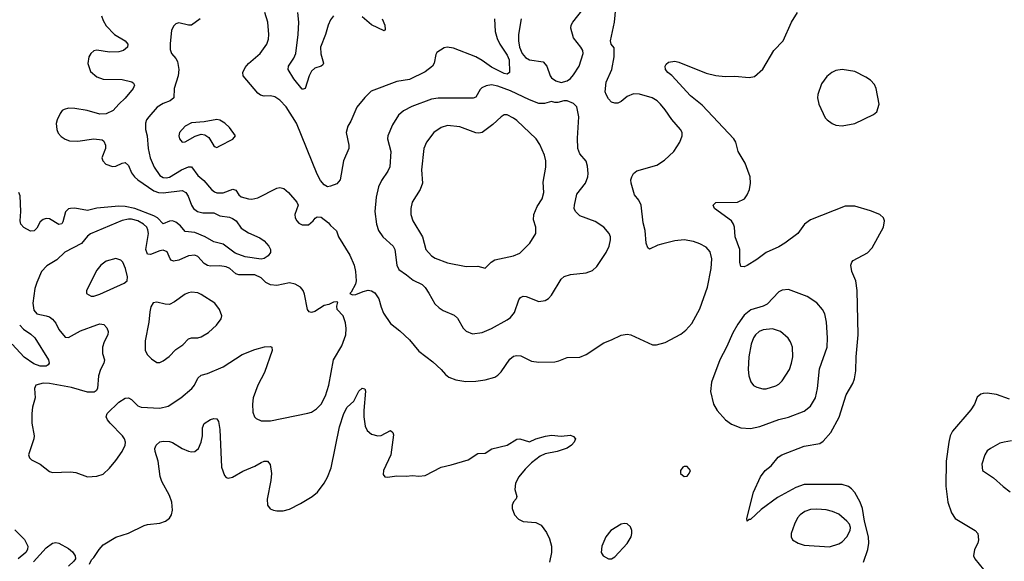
# Model space of a CAD drawing. Header units: inches. Extents: x 1954678 to 2060271, y 904822 to 1016299.
# Tile 366 of 403: x 2042141 to 2048378, y 994595 to 998025. Entities that reach past the tile are written whole.
import ezdxf

# ---------------------------------------------------------------- set-up
doc = ezdxf.new("R2010")
doc.units = ezdxf.units.IN
doc.header["$MEASUREMENT"] = 0
doc.layers.add('C0949', color=7, linetype='Continuous')

msp = doc.modelspace()

# ---------------------------------------------------------------- linework, layer by layer
at = {"layer": 'C0949', "color": 5}
for points, elevation in [([(2043284.9, 998030), (2043230, 997989.6), (2043210, 997989.6), (2043150, 998004.5), (2043130, 997999), (2043115.5, 997984.5), (2043103.8, 997956.2), (2043094.6, 997874.6), (2043094.9, 997834.9), (2043102, 997810), (2043130, 997779.3), (2043140.4, 997760.4), (2043149.3, 997710), (2043145, 997670), (2043119.3, 997590), (2043117.4, 997530), (2043094.9, 997510), (2043050, 997494.4), (2043011.7, 997470), (2042958.9, 997410), (2042944.9, 997390), (2042938.3, 997370), (2042939, 997330), (2042949.4, 997289.4), (2042956, 997210), (2042967, 997150), (2042992.5, 997090), (2043030, 997037.8), (2043050, 997026), (2043070, 997023.5), (2043090, 997027.8), (2043167.1, 997072.9), (2043210, 997092.4), (2043230, 997092.2), (2043270, 997037.8), (2043307.1, 997007.1), (2043356, 996950), (2043374.9, 996934.9), (2043390, 996928.4), (2043430, 996927.8), (2043491.1, 996951.1), (2043510, 996945.7), (2043530, 996914.6), (2043543.3, 996903.4), (2043589.8, 996890.2), (2043610.8, 996889.2), (2043650, 996896.5), (2043770, 996957.3), (2043790, 996961.7), (2043815.3, 996955.3), (2043844.4, 996930), (2043897.1, 996870), (2043905.5, 996850), (2043884.9, 996790), (2043886, 996770), (2043896.3, 996750), (2043910, 996736.3), (2043930, 996725.3), (2043970, 996726.4), (2044001.2, 996750), (2044012.1, 996767.9), (2044024.5, 996775.5), (2044050, 996774), (2044098, 996738), (2044110, 996722), (2044148.5, 996688.5), (2044161.7, 996650), (2044233.2, 996533.2), (2044259.1, 996470), (2044268.8, 996430), (2044272.4, 996370), (2044268.5, 996350), (2044241, 996299), (2044232, 996290), (2044250, 996282.8), (2044270, 996284.9), (2044316.5, 996303.5), (2044349, 996311), (2044370, 996307.7), (2044390, 996294.5), (2044416.5, 996256.5), (2044430, 996204.9), (2044445.8, 996165.8), (2044490, 996100.5), (2044550, 996054.9), (2044610, 995997.1), (2044670, 995925.3), (2044758.6, 995858.6), (2044810, 995810.4), (2044837.5, 995777.5), (2044859.9, 995759.9), (2044903.4, 995743.4), (2044966.2, 995733.8), (2045030, 995736), (2045090, 995744.6), (2045150, 995761.7), (2045170, 995774.6), (2045190, 995794.9), (2045245.6, 995874.4), (2045270, 995894.3), (2045290, 995898.3), (2045315.3, 995895.2), (2045382.8, 995862.8), (2045430, 995854.9), (2045530, 995858.4), (2045556.6, 995863.4), (2045610, 995884.9), (2045690, 995888.2), (2045730, 995904.4), (2045841, 995979), (2045890, 995997.3), (2045950, 996027.3), (2045990, 996034), (2046012, 996030), (2046150, 995965.5), (2046175.3, 995964.7), (2046230, 995981.3), (2046330, 996033.8), (2046360.7, 996059.3), (2046398.7, 996101.3), (2046450, 996194), (2046498.1, 996330), (2046521.7, 996450), (2046526, 996510), (2046515.4, 996555.4), (2046490, 996584.7), (2046450, 996606.2), (2046410, 996621), (2046349.8, 996629.8), (2046290, 996623.7), (2046214.4, 996605.6), (2046183.4, 996596.6), (2046130, 996572.3), (2046120.1, 996580.1), (2046108.7, 996608.7), (2046102.6, 996690), (2046090, 996738), (2046078.3, 996850), (2046062.2, 996882.2), (2046035.8, 996915.8), (2046014.7, 996990), (2046013.3, 997010), (2046018.4, 997030), (2046030, 997050.7), (2046050, 997067.3), (2046176.8, 997103.2), (2046225.4, 997134.6), (2046284.2, 997190), (2046322.4, 997250), (2046338.4, 997290), (2046337, 997310), (2046327.3, 997330), (2046272, 997392), (2046230, 997454.7), (2046200.5, 997490), (2046179.6, 997510), (2046146.6, 997530), (2046066.4, 997553.6), (2046030, 997556.2), (2045990, 997537.6), (2045950, 997505.6), (2045930, 997495.6), (2045910, 997495.6), (2045890, 997502.9), (2045870, 997524.5), (2045855.1, 997550), (2045850, 997568.7), (2045855.6, 997630), (2045892.3, 997710), (2045907, 997790), (2045906, 997846), (2045888.3, 997870), (2045883.1, 997890), (2045909.7, 998009.7), (2045916.9, 998096.9)], 540), ([(2045317.4, 998030), (2045300.9, 997930), (2045300.1, 997890), (2045306.8, 997850), (2045323.5, 997810), (2045344.8, 997784.8), (2045370, 997771.5), (2045456.9, 997756.9), (2045480.3, 997730), (2045500.4, 997670), (2045510, 997656.3), (2045536.7, 997636.7), (2045570, 997627.7), (2045610, 997637.6), (2045630, 997652.2), (2045650, 997675.8), (2045684.7, 997730), (2045709.7, 997810), (2045707.6, 997830), (2045695.6, 997850), (2045648.8, 997908.8), (2045632, 997970), (2045635.3, 997990), (2045645.3, 998010), (2045708, 998090)], 560), ([(2042659.5, 998050), (2042670, 998018.9), (2042690, 997985.4), (2042741.2, 997930), (2042810.3, 997890), (2042825.3, 997870), (2042823.6, 997850), (2042799.5, 997830), (2042770, 997821), (2042710, 997819.5), (2042630, 997832.3), (2042611.5, 997828.5), (2042592.2, 997810), (2042580.3, 997790), (2042573.3, 997746.7), (2042590, 997697.1), (2042630, 997662.6), (2042670, 997647.9), (2042790, 997644.9), (2042852.1, 997632.1), (2042863.1, 997623.1), (2042868.4, 997610), (2042861.1, 997590), (2042810, 997527.1), (2042769.5, 997490.5), (2042733.8, 997450), (2042690, 997428.8), (2042650, 997425.8), (2042568.7, 997448.7), (2042490, 997463.2), (2042450, 997463.9), (2042423, 997457), (2042410.6, 997450), (2042397.1, 997430), (2042378.4, 997390), (2042373.1, 997366.9), (2042375.6, 997330), (2042385.8, 997305.8), (2042404.8, 997284.8), (2042430, 997267.4), (2042457.2, 997257.2), (2042510, 997254.7), (2042610, 997270.2), (2042663.7, 997263.7), (2042675, 997255), (2042684.7, 997230), (2042683.9, 997210), (2042662.6, 997150), (2042668.5, 997130), (2042686.7, 997110), (2042730, 997094.2), (2042750, 997096.5), (2042790, 997116.5), (2042810, 997119.6), (2042830, 997102), (2042850, 997054.9), (2042868.4, 997030), (2042890.2, 997010), (2042990, 996940.7), (2043020.3, 996930), (2043050, 996927.4), (2043170, 996942.6), (2043194.2, 996930), (2043207.8, 996907.8), (2043230, 996849.2), (2043242.8, 996830), (2043268.4, 996810), (2043301.6, 996801.6), (2043370, 996802.4), (2043410, 996783.2), (2043470, 996774.3), (2043490, 996766.2), (2043512.8, 996750), (2043544.4, 996704.4), (2043590, 996674.3), (2043663.1, 996643.1), (2043690, 996623.8), (2043720.3, 996590), (2043728.9, 996570), (2043728.9, 996550), (2043715.3, 996530), (2043690, 996512.9), (2043670, 996508.5), (2043570, 996522.3), (2043506.4, 996546.4), (2043430, 996604.1), (2043370, 996617.2), (2043316.2, 996650), (2043250, 996676.5), (2043190, 996682.6), (2043160.3, 996720.3), (2043130, 996742), (2043110, 996750.3), (2043090, 996749), (2043050, 996732.1), (2043013.6, 996770), (2042990, 996782.6), (2042870, 996829.3), (2042810, 996842.1), (2042770, 996843.3), (2042629.7, 996830.3), (2042570, 996816.7), (2042490, 996831.2), (2042462.8, 996830), (2042450, 996826), (2042431.8, 996808.2), (2042415.5, 996744.5), (2042407.9, 996732.1), (2042390, 996727.8), (2042330, 996763.1), (2042310, 996765.3), (2042290, 996759.3), (2042270, 996744.4), (2042250, 996704.7), (2042232.9, 996687.1), (2042210, 996685), (2042167.7, 996707.7), (2042149, 996730), (2042144.1, 996750), (2042147.8, 996810), (2042144.1, 996910), (2042136.4, 996930)], 520), ([(2045147.8, 998030), (2045154, 997950), (2045165.5, 997905.5), (2045181.7, 997870), (2045230, 997800.2), (2045241.1, 997770), (2045243.2, 997690), (2045230, 997678.8), (2045210, 997683.4), (2045130, 997723), (2045070, 997766.4), (2045030, 997788.5), (2044890, 997844.8), (2044849.3, 997850.7), (2044830, 997846.9), (2044783.6, 997816.4), (2044776.7, 997803.3), (2044767.2, 997750), (2044757, 997730), (2044710, 997693.5), (2044610, 997646.4), (2044530, 997633.1), (2044367.5, 997572.5), (2044327.1, 997532.9), (2044275.8, 997470), (2044238.2, 997381.8), (2044219.5, 997350), (2044208.7, 997310), (2044225.7, 997230), (2044225.3, 997210), (2044191.5, 997130), (2044171.8, 997010), (2044150, 996986), (2044110, 996969.5), (2044090, 996967), (2044070, 996978), (2044046.5, 997006.5), (2044026.3, 997046.3), (2043894.7, 997370), (2043830, 997472.6), (2043790, 997515.4), (2043756.9, 997536.9), (2043730, 997542.4), (2043690, 997539.8), (2043666.5, 997546.5), (2043650, 997560.4), (2043557.4, 997670), (2043554, 997690), (2043570, 997722), (2043590, 997746.4), (2043664.4, 997810), (2043706.9, 997870), (2043718, 997902), (2043720.4, 997930), (2043712.1, 998010), (2043694.7, 998070)], 540), ([(2044130, 998048.3), (2044110, 998024.2), (2044094.7, 997990), (2044078.5, 997930), (2044047.2, 997850), (2044049.4, 997809.4), (2044064.9, 997750), (2044060.4, 997739.6), (2044050.2, 997729.8), (2044010, 997718.7), (2043990, 997698.9), (2043975.9, 997670), (2043950, 997589), (2043935.9, 997584.1), (2043930, 997583.7), (2043878.3, 997650), (2043842.4, 997710), (2043844.7, 997730), (2043878.3, 997781.7), (2043889.9, 997810.1), (2043904.9, 997930), (2043908.6, 998008.6), (2043902.7, 998070)], 520), ([(2044437.1, 998030), (2044454.2, 997990), (2044456.7, 997963.3), (2044450, 997953.2), (2044370, 997992.4), (2044310, 998042.9)], 520), ([(2047485, 994590), (2047513.9, 994670), (2047520.4, 994710), (2047517.7, 994750), (2047492.9, 994850), (2047479.6, 994930), (2047464.9, 994970), (2047430, 995031.6), (2047410, 995054.6), (2047390, 995067.9), (2047350, 995082.2), (2047110, 995081.8), (2047058.4, 995061.6), (2046942, 994998), (2046837.6, 994922.4), (2046770, 994859.3), (2046761.4, 994858.6), (2046750, 994849.3), (2046746.6, 994866.6), (2046788.2, 995031.8), (2046832.7, 995130), (2046863.7, 995170), (2046900.1, 995199.9), (2046946.2, 995253.8), (2046969.3, 995270), (2047110, 995323.7), (2047210, 995341.1), (2047230, 995355.3), (2047278.7, 995410), (2047332.7, 995507.3), (2047376.4, 995650), (2047418.3, 995721.7), (2047429.8, 995750), (2047438.1, 995801.9), (2047440.5, 995890), (2047452.4, 996030), (2047446.2, 996310), (2047436.4, 996370), (2047412.4, 996430), (2047405.1, 996470), (2047411.1, 996488.9), (2047421.1, 996498.9), (2047510.8, 996549.2), (2047540.6, 996579.4), (2047611.8, 996710), (2047619.5, 996750), (2047617.2, 996757.2), (2047612.3, 996770), (2047589.2, 996790), (2047530, 996815.1), (2047430, 996843.5), (2047370, 996844.7), (2047150, 996758), (2047112.9, 996730), (2047069.3, 996670.7), (2046988.4, 996610), (2046950, 996586.9), (2046869.4, 996550.6), (2046810, 996505.1), (2046750, 996467.6), (2046730, 996459.5), (2046710, 996461.2), (2046701.6, 996490), (2046701.6, 996570), (2046674, 996650), (2046669.5, 996710), (2046662.9, 996730), (2046649.6, 996750), (2046542, 996830), (2046533.2, 996850), (2046550, 996866.8), (2046688.9, 996868.9), (2046731.3, 996890), (2046750, 996914.8), (2046763.5, 996950), (2046771.2, 996990), (2046767.8, 997030), (2046753.3, 997070), (2046735.5, 997115.5), (2046691.6, 997190), (2046676.9, 997250), (2046664.2, 997270), (2046463.1, 997483.1), (2046390, 997542), (2046272.3, 997672.3), (2046247, 997690), (2046232, 997710), (2046229.4, 997730), (2046236.2, 997743.8), (2046250, 997756.3), (2046290, 997761.6), (2046315.3, 997755.3), (2046490, 997685.5), (2046550, 997670.5), (2046610, 997665.5), (2046670, 997667.7), (2046761.2, 997658.8), (2046795.1, 997664.9), (2046849.3, 997710.7), (2046919, 997830), (2046977, 997890), (2047029.6, 998010), (2047067.8, 998070)], 520), ([(2042141.2, 996090), (2042165.2, 996065.2), (2042212.7, 996032.7), (2042236.8, 996010), (2042323.5, 995870), (2042327.4, 995850), (2042321.4, 995838.6), (2042309.1, 995830.9), (2042270, 995831.4), (2042230, 995844.5), (2042170, 995886.8), (2042094.1, 995970)], 520), ([(2042582.9, 994577.1), (2042596, 994604), (2042610, 994618), (2042643.7, 994670), (2042670, 994698.4), (2042750, 994747.4), (2042830, 994773.6), (2042930, 994821.3), (2042950, 994828), (2043030, 994835.9), (2043065.6, 994850), (2043090, 994868.9), (2043102, 994890), (2043110, 994918), (2043105.6, 994970), (2043091.2, 995011.2), (2043040.7, 995100.7), (2043032, 995132), (2043017.5, 995230), (2042998.4, 995290), (2042996.4, 995310), (2043004.8, 995330), (2043030, 995351.1), (2043050, 995356.5), (2043090, 995354), (2043110, 995348.1), (2043170.4, 995310), (2043210, 995291.3), (2043230, 995287.3), (2043250, 995290.3), (2043273.1, 995310), (2043291.6, 995350), (2043299.3, 995390), (2043299.7, 995440.3), (2043310, 995467.3), (2043350, 995493), (2043370, 995499.1), (2043390, 995497.3), (2043399.9, 995479.9), (2043409, 995429), (2043420.2, 995190), (2043438.6, 995138.6), (2043450, 995124.9), (2043461.6, 995121.6), (2043490, 995126.7), (2043555.1, 995164.9), (2043630, 995197.3), (2043670, 995221.1), (2043690, 995228.7), (2043710, 995228), (2043727.1, 995207.1), (2043735.3, 995150), (2043732.4, 995107.6), (2043708.6, 994988.6), (2043710.4, 994950.4), (2043728.1, 994928.1), (2043750, 994918.8), (2043770, 994914), (2043810, 994914), (2043850, 994926), (2043919.1, 994960.9), (2043993.8, 995006.2), (2044027.3, 995032.7), (2044070, 995090.7), (2044090, 995126.8), (2044113.2, 995186.8), (2044167, 995447), (2044195, 995530), (2044215.3, 995570), (2044258.3, 995610), (2044290, 995672.7), (2044310, 995690.6), (2044327.3, 995687.3), (2044332.4, 995672.4), (2044320.3, 995550), (2044321.5, 995510), (2044328.9, 995450), (2044342.2, 995422.2), (2044370, 995399.5), (2044410, 995388.9), (2044430, 995391.8), (2044490, 995422.4), (2044503.8, 995410), (2044510, 995396), (2044491.2, 995268.8), (2044445.5, 995170), (2044444, 995144), (2044454, 995130), (2044470, 995127.7), (2044530, 995135.5), (2044590, 995133.4), (2044630, 995139.1), (2044670, 995134), (2044710, 995137.3), (2044810, 995190.7), (2044874.8, 995205.2), (2044982, 995238), (2045043.2, 995276.8), (2045090, 995278.8), (2045132.1, 995307.9), (2045230, 995330.7), (2045290, 995367.7), (2045310, 995370.6), (2045370, 995351), (2045410, 995370.7), (2045472.1, 995387.9), (2045510, 995393), (2045570, 995387.7), (2045630, 995393), (2045650, 995386), (2045662.8, 995370), (2045653.4, 995350), (2045636.3, 995330), (2045610, 995312.3), (2045546, 995290), (2045470, 995274.8), (2045438.9, 995261.1), (2045382.1, 995217.9), (2045342.1, 995177.9), (2045302.8, 995130), (2045282.8, 995090), (2045277, 995050), (2045290, 995006), (2045286.8, 994990), (2045268.1, 994971.9), (2045261.5, 994950), (2045261.5, 994930), (2045275.3, 994890), (2045301.8, 994861.8), (2045330, 994846.7), (2045410, 994840.7), (2045443.4, 994823.4), (2045478.3, 994778.3), (2045497.3, 994737.3), (2045510.4, 994689.7), (2045510.4, 994649.6), (2045498, 994590)], 520), ([(2048410, 995621.5), (2048328.7, 995651.3), (2048270, 995659.5), (2048243.4, 995656.6), (2048230, 995652.7), (2048206.7, 995633.3), (2048188.2, 995590), (2048166.1, 995553.9), (2048050, 995419.3), (2048035.8, 995390), (2048026, 995350), (2048010.2, 995229.8), (2048006.4, 995070), (2048021.1, 994970), (2048042.3, 994902.3), (2048066.4, 994866.4), (2048194, 994790), (2048210.4, 994770), (2048214.4, 994730), (2048210, 994709), (2048188.4, 994670), (2048183.7, 994630), (2048192, 994610), (2048273, 994510)], 520), ([(2048423.2, 995356.8), (2048376, 995350), (2048350, 995342), (2048290.6, 995310), (2048270, 995293.6), (2048254, 995270), (2048235.8, 995210), (2048240.7, 995170), (2048310, 995124.4), (2048370, 995068.5), (2048415.6, 995035.6)], 540), ([(2042110, 994794), (2042172, 994732), (2042193.4, 994690), (2042191.8, 994670), (2042179.5, 994650), (2042132.4, 994610)], 520), ([(2042228.8, 994591.2), (2042310, 994680.3), (2042350, 994709), (2042370, 994714.3), (2042390.3, 994710.3), (2042450, 994676.3), (2042475.4, 994655.4), (2042493.4, 994630), (2042494, 994610), (2042484.9, 994595.1), (2042450, 994564.5)], 520)]:
    msp.add_lwpolyline(points, dxfattribs=dict(at, elevation=elevation))
for points, elevation in [([(2047350, 997709.7), (2047310, 997703), (2047284.9, 997690), (2047254.7, 997665.3), (2047220.5, 997619.5), (2047195.8, 997550), (2047194, 997530), (2047203.1, 997490), (2047244.1, 997404.1), (2047255.5, 997390), (2047287.1, 997367.1), (2047310, 997357.4), (2047350, 997351.6), (2047430, 997366.5), (2047550, 997424.9), (2047570, 997441), (2047584.5, 997490), (2047566.3, 997590), (2047555.3, 997615.3), (2047530, 997641.6), (2047501.7, 997661.7), (2047430, 997697.6)], 520), ([(2045130, 997611.7), (2045095, 997605), (2045067.7, 997592.3), (2045057.6, 997582.4), (2045030, 997534.5), (2045012.8, 997527.2), (2044792.1, 997528), (2044750, 997521.6), (2044625, 997475), (2044572.6, 997447.4), (2044540.4, 997419.6), (2044502, 997358), (2044472.9, 997290), (2044470.3, 997270), (2044491.9, 997190), (2044486.4, 997093.6), (2044474.1, 997065.9), (2044433.6, 997006.4), (2044414.8, 996965.2), (2044399.7, 996900.3), (2044390.2, 996810.2), (2044400.8, 996730), (2044413.8, 996690), (2044441.8, 996650), (2044507, 996590), (2044518, 996570), (2044531.1, 996471.1), (2044543.1, 996443.1), (2044592.2, 996410), (2044634.2, 996374.2), (2044690, 996348.7), (2044709.3, 996329.3), (2044733.4, 996293.4), (2044770, 996225.3), (2044799, 996199), (2044823.6, 996183.6), (2044894.2, 996154.2), (2044913.7, 996133.6), (2044950, 996072.2), (2044970, 996051.8), (2045010, 996034.9), (2045070, 996043.7), (2045130, 996068.7), (2045230, 996123.7), (2045250, 996139.5), (2045275.4, 996170), (2045302.6, 996250), (2045313.9, 996266.1), (2045330, 996274), (2045350, 996271.8), (2045430, 996239.5), (2045470, 996246.4), (2045490, 996259.3), (2045510, 996280.5), (2045570, 996380.7), (2045590, 996399.3), (2045629.7, 996410.3), (2045730, 996421.3), (2045770, 996436.4), (2045797.4, 996462.6), (2045855.4, 996550), (2045875.1, 996590), (2045883.1, 996630), (2045882.6, 996650), (2045875.8, 996670), (2045840.7, 996710), (2045787.3, 996747.3), (2045690, 996782.6), (2045661.3, 996810), (2045654, 996830), (2045654.5, 996850), (2045670, 996919.1), (2045725.1, 996990), (2045739.7, 997030), (2045741.3, 997050), (2045738, 997098), (2045729.6, 997129.7), (2045690, 997176), (2045675.8, 997210), (2045673.6, 997273.6), (2045683.5, 997410), (2045670, 997472.7), (2045650, 997494.5), (2045608.2, 997511.8), (2045588.3, 997511.7), (2045550, 997499.3), (2045530, 997499.3), (2045510, 997506.6), (2045465.5, 997494.5), (2045430, 997493.8), (2045370, 997517), (2045250, 997575.1), (2045170, 997604.7)], 560), ([(2045210, 997421.6), (2045190, 997409.6), (2045138.8, 997361.2), (2045070, 997310.8), (2045050, 997306), (2045030, 997307.9), (2044930, 997345.6), (2044850, 997355.1), (2044810, 997341.7), (2044764.2, 997310), (2044719, 997250), (2044702, 997210), (2044685.5, 997074.5), (2044692.2, 996990), (2044676.9, 996950), (2044627.8, 996870), (2044617.8, 996830), (2044619, 996790), (2044631.5, 996750), (2044693.2, 996650), (2044713.8, 996570), (2044749.4, 996529.4), (2044773.9, 996513.9), (2044850, 996485.5), (2044970, 996462.4), (2045043, 996463), (2045090, 996450.8), (2045127.3, 996490), (2045150, 996504.9), (2045269.7, 996530.3), (2045310, 996546.7), (2045373, 996610), (2045409.6, 996670), (2045409.7, 996710), (2045396.8, 996756.8), (2045397.7, 996790), (2045418.4, 996841.6), (2045449.7, 996890), (2045460.7, 996930), (2045456.1, 996996.1), (2045472.9, 997090), (2045474.5, 997130), (2045466.1, 997166.1), (2045435.2, 997235.2), (2045413, 997270), (2045290, 997385.4), (2045270, 997401.7), (2045230, 997421.3)], 580), ([(2043390, 997392.7), (2043310, 997378.7), (2043230, 997372.4), (2043190.5, 997350), (2043152.7, 997310), (2043148.8, 997290), (2043153, 997270), (2043170, 997248.2), (2043190, 997250.4), (2043252.5, 997287.5), (2043290, 997299.5), (2043314.7, 997294.7), (2043338.9, 997278.9), (2043370, 997226), (2043379.8, 997219.8), (2043390, 997214.8), (2043410, 997224.9), (2043492.1, 997267.9), (2043508.7, 997290), (2043470, 997342.7), (2043441.2, 997370), (2043410, 997389.4)], 560), ([(2042830, 996762.3), (2042790, 996753.6), (2042590, 996668.7), (2042570, 996654.7), (2042533.5, 996606.5), (2042427.3, 996552.7), (2042376.7, 996503.3), (2042313.8, 996466.2), (2042280.5, 996430), (2042250, 996361.2), (2042237.8, 996322.2), (2042225.4, 996230), (2042230, 996186), (2042250, 996161.3), (2042310, 996149.1), (2042330, 996142.4), (2042350, 996128.9), (2042370, 996102), (2042390, 996062), (2042430, 996014.4), (2042450, 996013.1), (2042526.4, 996053.6), (2042630, 996093.4), (2042650, 996098.8), (2042674.6, 996094.6), (2042692.7, 996072.7), (2042700.8, 996050), (2042699.1, 996030), (2042676, 995984), (2042665, 995950), (2042666.7, 995910), (2042679, 995870), (2042674.9, 995850), (2042653.2, 995810), (2042640.2, 995770), (2042634.7, 995690), (2042625.5, 995674.5), (2042613.2, 995666.8), (2042570, 995665.2), (2042470, 995695.8), (2042330, 995719.9), (2042290, 995722.5), (2042243.8, 995710), (2042234.9, 995690), (2042240.3, 995630), (2042222.2, 995570), (2042217.8, 995530), (2042219.1, 995470), (2042232.1, 995390), (2042230.2, 995370), (2042196.4, 995270), (2042203, 995250), (2042217.2, 995237.2), (2042270.7, 995210), (2042330, 995163), (2042350, 995157.1), (2042462.3, 995162.3), (2042497.2, 995157.2), (2042570, 995130.5), (2042630, 995134.4), (2042670, 995147.6), (2042710, 995185.2), (2042750, 995233.1), (2042790.8, 995290), (2042808.7, 995330), (2042810.8, 995350), (2042806, 995370), (2042793.5, 995390), (2042715.3, 995470), (2042698.5, 995490), (2042689.7, 995510), (2042695.1, 995530), (2042770, 995602.4), (2042810, 995628.1), (2042830, 995629.1), (2042850, 995619.6), (2042890, 995580.2), (2042910, 995571.3), (2043030, 995564.1), (2043082.2, 995577.8), (2043161.6, 995630), (2043231.1, 995690), (2043248.9, 995711.1), (2043270, 995754.9), (2043290, 995772.6), (2043330, 995783.6), (2043430, 995825.8), (2043550, 995904.6), (2043630, 995936.9), (2043692.3, 995952.3), (2043730, 995954.9), (2043738.8, 995950), (2043740.4, 995930), (2043691.6, 995790), (2043650.2, 995710), (2043619.2, 995630), (2043614.9, 995590), (2043618.7, 995538.7), (2043628.5, 995510), (2043638.6, 995498.6), (2043670, 995484.6), (2043730, 995484.2), (2043967.2, 995532.8), (2043990, 995540.3), (2044020.6, 995559.4), (2044050.6, 995589.4), (2044078.2, 995641.8), (2044098.8, 995710), (2044129.8, 995870), (2044181.2, 995958.8), (2044206.2, 996030), (2044209.8, 996070), (2044205.4, 996105.4), (2044189.8, 996149.8), (2044152.7, 996190), (2044149.2, 996210.8), (2044156, 996236), (2044150, 996239), (2044130, 996235.1), (2044098.5, 996221.5), (2044070, 996215.3), (2044010, 996177.2), (2043990, 996171.3), (2043974.9, 996174.9), (2043963.5, 996190), (2043946.3, 996286.3), (2043937.4, 996310), (2043920.5, 996330), (2043886.6, 996350), (2043850, 996358), (2043770, 996341), (2043730, 996346.2), (2043701.3, 996361.3), (2043669.8, 996390), (2043630, 996408.4), (2043529.2, 996409.3), (2043510, 996414.4), (2043472.2, 996450), (2043450, 996459.8), (2043410, 996465.5), (2043350, 996463.2), (2043330, 996468.4), (2043310, 996481.6), (2043270, 996524.7), (2043250, 996533.3), (2043210, 996528.9), (2043150, 996501.6), (2043115.9, 996495.9), (2043101.4, 996501.4), (2043094.2, 996510), (2043074.4, 996554.4), (2043050, 996564.5), (2043030, 996562), (2042970, 996536.8), (2042950, 996540.9), (2042940.2, 996570), (2042957.3, 996670), (2042953.5, 996693.5), (2042945.7, 996710), (2042926.6, 996730), (2042890, 996750.3), (2042850, 996761.2)], 540), ([(2042750, 996513.3), (2042690, 996495.8), (2042654.9, 996470), (2042630, 996438), (2042565.5, 996310), (2042565.5, 996290), (2042594.6, 996274.6), (2042610, 996274.4), (2042650, 996286), (2042803.6, 996356.4), (2042821.2, 996370), (2042824.5, 996395.5), (2042812.2, 996450), (2042793.6, 996490), (2042782.7, 996502.7)], 560), ([(2043230, 996298.7), (2043210, 996295.6), (2043190, 996286), (2043121.7, 996238.3), (2043090, 996221.7), (2043062.7, 996222.7), (2043010, 996235.6), (2042987.7, 996232.3), (2042972.7, 996207.3), (2042964.9, 996175.1), (2042960.3, 996110), (2042935.8, 995990), (2042937.1, 995930), (2042950, 995902.8), (2042977.1, 995877.1), (2043010, 995854.8), (2043030, 995854), (2043050, 995864), (2043087.9, 995892.1), (2043130, 995936.3), (2043174.9, 995965.1), (2043210, 996003.8), (2043230, 996010.3), (2043270, 996010.4), (2043290, 996016.4), (2043336.3, 996043.7), (2043387, 996090), (2043417, 996130), (2043420.9, 996150), (2043406.6, 996190), (2043377, 996230), (2043290, 996285.1), (2043270, 996294.3)], 560), ([(2047010, 996315.6), (2046971.8, 996311.8), (2046950, 996302), (2046876.4, 996223.6), (2046850, 996210.7), (2046772.2, 996187.8), (2046730, 996152.8), (2046690, 996097.2), (2046658.4, 996041.6), (2046618.2, 995950), (2046575.5, 995870), (2046522.6, 995730), (2046516.5, 995670), (2046534.9, 995590), (2046558.7, 995550), (2046610.9, 995490.9), (2046650, 995463.2), (2046710, 995440.7), (2046770, 995435.2), (2046830, 995447.5), (2046950, 995493.5), (2047011.4, 995508.6), (2047110, 995544.9), (2047150, 995577), (2047181, 995630), (2047194, 995690), (2047207, 995813), (2047256.3, 995950), (2047258.3, 996010), (2047251.9, 996110), (2047241.1, 996161.1), (2047227.2, 996190), (2047191.2, 996231.2), (2047130, 996272.6)], 540), ([(2046910, 996066), (2046850, 996061.5), (2046824.9, 996050), (2046802.8, 996030), (2046789.2, 996010), (2046774.2, 995970), (2046760.7, 995890), (2046755.8, 995810), (2046760.3, 995770), (2046771.5, 995731.5), (2046789, 995709), (2046810, 995697.6), (2046847.9, 995687.9), (2046870, 995687.7), (2046930, 995705.7), (2046950, 995717.6), (2046970, 995737.6), (2047016.4, 995810), (2047030.9, 995850), (2047038.5, 995890), (2047035.4, 995950), (2047024.2, 995984.2), (2047008.8, 996008.8), (2046959.5, 996050)], 560), ([(2046370, 995194.5), (2046350, 995194.5), (2046341, 995190), (2046326, 995170), (2046326.8, 995150), (2046350, 995131), (2046370, 995134.8), (2046382.7, 995150), (2046389.3, 995170)], 540), ([(2047190, 994925.8), (2047150, 994922.9), (2047114.4, 994910), (2047084.2, 994890), (2047067.8, 994870), (2047048.9, 994830), (2047028, 994770), (2047026.8, 994750), (2047036, 994730), (2047071.3, 994710), (2047110, 994697.1), (2047270, 994686), (2047330, 994705.7), (2047350, 994718.3), (2047381.4, 994750), (2047400.7, 994790), (2047402.9, 994810), (2047396.5, 994830), (2047381, 994850), (2047330, 994892.4), (2047290, 994911.1), (2047250, 994920.4)], 540), ([(2045970, 994834.5), (2045950, 994829.6), (2045886, 994790), (2045854.4, 994750), (2045828.4, 994690), (2045824.9, 994650), (2045836, 994630), (2045870, 994610.7), (2045890, 994610.7), (2045910, 994623), (2045990, 994707.7), (2046013.6, 994750), (2046019.6, 994770), (2046018.4, 994790), (2046010, 994813.2), (2045990, 994832.3)], 540)]:
    msp.add_lwpolyline(points, close=True, dxfattribs=dict(at, elevation=elevation))

doc.saveas('drawing.dxf')
